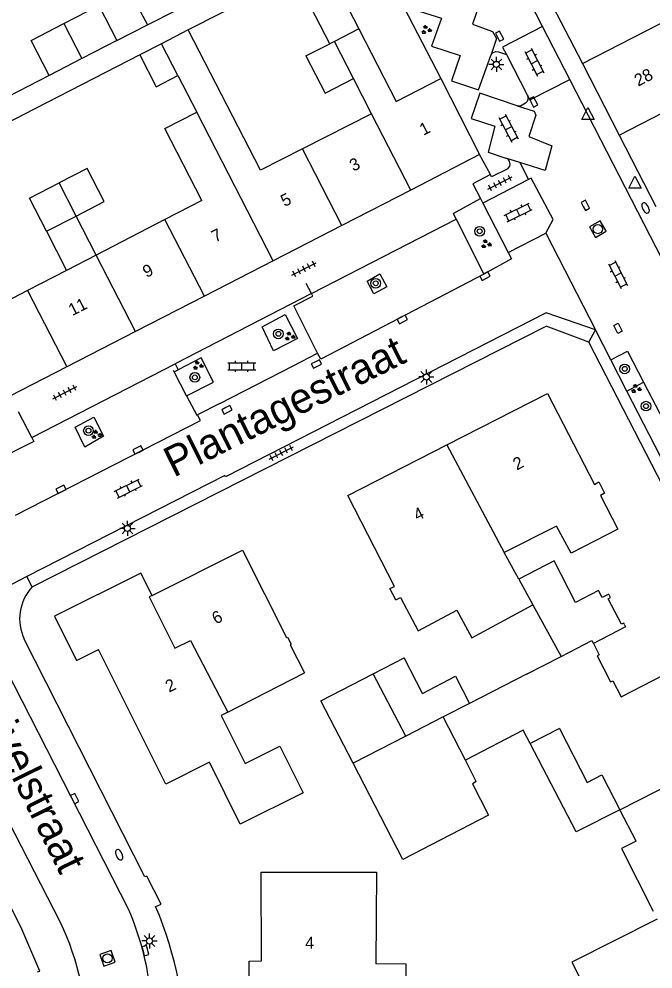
# Model space of a CAD drawing. Extents: x 132994 to 136000, y 393499 to 395512.
# Drawn here: x 134528 to 134580.3, y 394449.3 to 394527.7 of the extents above; entities that cross this region are included whole.
import ezdxf

# ---------------------------------------------------------------- set-up
doc = ezdxf.new("R2010")
doc.units = 0
for name, color, linetype in [('gg-afsc-erfafscheiding', 7, 'Continuous'), ('gg-afsc-muur', 7, 'Continuous'), ('gg-anno-huisnummerreeks BGT', 7, 'Continuous'), ('gg-anno-openbare ruimte label', 7, 'Continuous'), ('gg-bbg-bijgebouw', 7, 'Continuous'), ('gg-bbg-gedigitaliseerde bebouwing', 7, 'Continuous'), ('gg-bbg-gedigitaliseerde bijgebouw', 7, 'Continuous'), ('gg-bbg-hoofdgebouw', 7, 'Continuous'), ('gg-bbg-luifel en loopbrug', 7, 'Continuous'), ('gg-bbg-tussenscheiding', 7, 'Continuous'), ('gg-knt-verharding', 7, 'Continuous'), ('gg-knt-verharding nz', 7, 'Continuous'), ('gt-grn-groengrens', 7, 'Continuous'), ('gt-grn-weggrens', 7, 'Continuous'), ('gt-symb-boom', 7, 'Continuous'), ('gt-symb-brandkraan', 7, 'Continuous'), ('gt-symb-groenvak', 7, 'Continuous'), ('gt-symb-klinker verharding', 7, 'Continuous'), ('gt-symb-kolk', 7, 'Continuous'), ('gt-symb-kolk center center', 7, 'Continuous'), ('gt-symb-lichtmast', 7, 'Continuous'), ('gt-symb-rioolschacht', 7, 'Continuous'), ('gt-symb-tegel verharding', 7, 'Continuous'), ('gt-symb-waterafsluiter', 7, 'Continuous')]:
    doc.layers.add(name, color=color, linetype=linetype)

# ---------------------------------------------------------------- blocks, each defined once
blk = doc.blocks.new('gt0-KL1')
at = {"layer": 'gt-symb-klinker verharding'}
for p, q in [((-1.15, 0.3), (1.15, 0.3)), ((-1, -0.3), (-1, 0.3)), ((-0.5, 0.3), (-0.5, 0.45)), ((0, -0.3), (0, 0.3)), ((0.5, 0.3), (0.5, 0.45)), ((1, -0.3), (1, 0.3)), ((-1.15, -0.3), (1.15, -0.3)), ((-0.5, -0.45), (-0.5, -0.3)), ((0.5, -0.45), (0.5, -0.3))]:
    blk.add_line(p, q, dxfattribs=at)
blk = doc.blocks.new('gt0-GRVAK')
at = {"layer": 'gt-symb-groenvak'}
for p, q in [((-0.11, 0.189), (-0.228, 0.24)), ((-0.182, 0.153), (0.088, 0.153)), ((-0.091, 0.211), (-0.156, 0.322)), ((-0.047, 0.214), (-0.047, 0.393)), ((-0.004, 0.211), (0.061, 0.322)), ((0.015, 0.189), (0.133, 0.24)), ((0.262, -0.052), (0.197, 0.059)), ((0.305, -0.049), (0.305, 0.13)), ((0.349, -0.052), (0.414, 0.059)), ((-0.245, -0.228), (-0.363, -0.177)), ((-0.318, -0.264), (-0.047, -0.264)), ((-0.226, -0.206), (-0.291, -0.095)), ((-0.183, -0.203), (-0.183, -0.024)), ((-0.139, -0.206), (-0.074, -0.095)), ((-0.12, -0.228), (-0.002, -0.177)), ((0.243, -0.074), (0.125, -0.023)), ((0.17, -0.11), (0.441, -0.11)), ((0.368, -0.074), (0.486, -0.023))]:
    blk.add_line(p, q, dxfattribs=at)
blk = doc.blocks.new('gt0-LMAST')
at = {"layer": 'gt-symb-lichtmast'}
for p, q in [((-0.182, 0.173), (-0.447, 0.438)), ((-0.005, 0.246), (-0.005, 0.621)), ((0.172, 0.173), (0.437, 0.438)), ((-0.255, -0.004), (-0.63, -0.004)), ((-0.182, -0.181), (-0.447, -0.446)), ((-0.005, -0.254), (-0.005, -0.629)), ((0.437, -0.446), (0.172, -0.181)), ((0.245, -0.004), (0.62, -0.004))]:
    blk.add_line(p, q, dxfattribs=at)
blk.add_circle((-0.005, -0.004), 0.25, dxfattribs=at)
blk = doc.blocks.new('gt0-KOLK')
at = {"layer": 'gt-symb-kolk'}
blk.add_lwpolyline([(0, 0), (0.375, 0), (0.375, 0.4), (-0.375, 0.4), (-0.375, 0), (0, 0)], dxfattribs=at)
blk = doc.blocks.new('gt0-WAFSL')
at = {"layer": 'gt-symb-waterafsluiter'}
for p, q in [((-0.5, -0.333), (0, 0.667)), ((0, 0.667), (0.5, -0.333)), ((0.5, -0.333), (-0.5, -0.333))]:
    blk.add_line(p, q, dxfattribs=at)
blk = doc.blocks.new('gt0-RS')
at = {"layer": 'gt-symb-rioolschacht'}
blk.add_lwpolyline([(-0.5, -0.5), (0.5, -0.5), (0.5, 0.5), (-0.5, 0.5)], close=True, dxfattribs=at)
blk.add_circle((0, 0), 0.375, dxfattribs=at)
blk = doc.blocks.new('gt0-KOLKCC')
at = {"layer": 'gt-symb-kolk center center'}
blk.add_lwpolyline([(-0.375, 0.2), (0.375, 0.2), (0.375, -0.2), (-0.375, -0.2)], close=True, dxfattribs=at)
blk = doc.blocks.new('gt0-BR')
at = {"layer": 'gt-symb-brandkraan'}
for centre, radius, start, end in [((-0.244, 0), 0.206, 107.56694, 252.43307), ((0.599, -2.664), 3, 106.89205, 107.56694), ((0, -0.691), 0.938, 73.10799, 106.89205), ((-0.599, -2.664), 3, 72.43309, 73.10799), ((0.244, 0), 0.206, 287.56695, 72.43309), ((0.599, 2.664), 3, 252.43307, 253.10797), ((0, 0.691), 0.938, 253.10797, 286.89206), ((-0.599, 2.664), 3, 286.89206, 287.56695)]:
    blk.add_arc(centre, radius, start, end, dxfattribs=at)
blk = doc.blocks.new('gt0-BOOM')
at = {"layer": 'gt-symb-boom'}
for radius in [0.4, 0.2]:
    blk.add_circle((0, 0), radius, dxfattribs=at)
blk = doc.blocks.new('gt0-TEG1')
at = {"layer": 'gt-symb-tegel verharding'}
for p, q in [((-1.125, 0), (1.125, 0)), ((-0.9, -0.25), (-0.9, 0.25)), ((-0.45, -0.25), (-0.45, 0.25)), ((0, -0.25), (0, 0.25)), ((0.45, -0.25), (0.45, 0.25)), ((0.9, -0.25), (0.9, 0.25))]:
    blk.add_line(p, q, dxfattribs=at)

msp = doc.modelspace()

# ---------------------------------------------------------------- linework, layer by layer
at = {"layer": 'gg-afsc-erfafscheiding'}
for p, q in [((134556.781, 394534.345), (134562.78, 394522.73)), ((134550.738, 394531.224), (134541.958, 394526.746)), ((134536.072, 394525.867), (134538.597, 394527.166)), ((134537.958, 394524.685), (134528.403, 394519.78)), ((134530.489, 394522.996), (134525.408, 394520.382)), ((134528.403, 394519.78), (134517.055, 394513.958))]:
    msp.add_line(p, q, dxfattribs=at)
at = {"layer": 'gg-afsc-muur'}
for p, q in [((134552.117, 394504.993), (134551.692, 394505.828)), ((134550.602, 394499.034), (134552.625, 394500.082)), ((134540.791, 394498.534), (134540.729, 394498.652)), ((134541.825, 394496.555), (134540.791, 394498.534)), ((134544.548, 394495.922), (134542.723, 394494.994))]:
    msp.add_line(p, q, dxfattribs=at)
for points in [[(134552.625, 394500.082), (134550.656, 394503.977), (134552.227, 394504.777), (134552.117, 394504.993)], [(134541.825, 394496.555), (134542.657, 394494.961), (134542.723, 394494.994)]]:
    msp.add_lwpolyline(points, dxfattribs=at)
at = {"layer": 'gg-bbg-bijgebouw'}
for p, q in [((134553.137, 394532.463), (134556.03, 394526.83)), ((134553.638, 394525.609), (134550.738, 394531.224)), ((134551.66, 394524.6), (134553.638, 394525.609)), ((134557.198, 394473.618), (134559.753, 394474.94)), ((134552.896, 394471.392), (134557.198, 394473.618))]:
    msp.add_line(p, q, dxfattribs=at)
for points in [[(134577.898, 394477.734), (134577.859, 394477.81), (134577.672, 394477.714), (134576.587, 394479.821), (134576.774, 394479.917), (134576.627, 394480.202), (134576.085, 394479.923), (134575.787, 394480.5), (134573.894, 394479.525), (134572.131, 394482.948), (134569.215, 394481.447)], [(134577.898, 394477.734), (134578.014, 394477.508), (134575.365, 394476.144)]]:
    msp.add_lwpolyline(points, dxfattribs=at)
at = {"layer": 'gg-bbg-gedigitaliseerde bebouwing'}
for p, q in [((134541.958, 394526.746), (134539.753, 394525.608)), ((134547.912, 394515.17), (134541.958, 394526.746)), ((134541.101, 394522.988), (134542.654, 394519.968)), ((134557.079, 394519.82), (134555.583, 394522.73)), ((134557.079, 394519.82), (134551.389, 394516.933)), ((134551.389, 394516.933), (134547.912, 394515.17)), ((134543.083, 394512.683), (134540.037, 394511.108)), ((134540.037, 394511.108), (134534.37, 394508.178)), ((134534.37, 394508.178), (134531.921, 394506.912)), ((134531.921, 394506.912), (134528.702, 394505.248)), ((134528.702, 394505.248), (134523.037, 394502.312)), ((134569.215, 394481.447), (134567.994, 394483.647)), ((134559.445, 394479.921), (134560.924, 394477.178)), ((134569.913, 394473.633), (134572.699, 394475.064)), ((134545.218, 394470.481), (134551.534, 394473.704)), ((134569.913, 394473.633), (134565.144, 394471.185)), ((134572.555, 394469.107), (134570.156, 394467.872)), ((134578.895, 394459.823), (134577.546, 394462.424))]:
    msp.add_line(p, q, dxfattribs=at)
for points in [[(134543.083, 394512.683), (134540.03, 394518.618), (134542.654, 394519.968)], [(134573.52, 394483.58), (134572.31, 394485.824), (134567.994, 394483.647)], [(134560.924, 394477.178), (134564.093, 394478.887), (134565.327, 394476.598), (134570.376, 394479.32)], [(134545.218, 394470.481), (134544.676, 394470.204), (134546.658, 394466.23), (134549.511, 394467.653), (134551.424, 394463.816), (134546.25, 394461.237)], [(134570.156, 394467.872), (134569.582, 394468.978), (134564.807, 394466.503)], [(134572.555, 394469.107), (134574.844, 394464.662), (134576.069, 394465.293), (134577.546, 394462.424)], [(134578.895, 394459.823), (134577.683, 394459.215), (134580.292, 394454.057)], [(134547.96, 394457.27), (134557.472, 394457.268), (134557.436, 394449.701)], [(134554.24, 394445.503), (134559.934, 394445.482), (134559.935, 394449.689), (134557.436, 394449.701)]]:
    msp.add_lwpolyline(points, dxfattribs=at)
at = {"layer": 'gg-bbg-gedigitaliseerde bijgebouw'}
for p, q in [((134536.072, 394525.867), (134533.188, 394524.384)), ((134539.753, 394525.608), (134537.958, 394524.685)), ((134533.188, 394524.384), (134530.489, 394522.996)), ((134530.265, 394510.14), (134532.713, 394511.398)), ((134570.376, 394479.32), (134572.699, 394475.064)), ((134561.264, 394472.02), (134559.753, 394474.94)), ((134555.552, 394466.259), (134552.896, 394471.392)), ((134559.662, 394458.317), (134555.552, 394466.259)), ((134565.71, 394464.735), (134564.807, 394466.503))]:
    msp.add_line(p, q, dxfattribs=at)
for points in [[(134531.701, 394527.275), (134534.585, 394528.758), (134536.072, 394525.867)], [(134530.489, 394522.996), (134529.002, 394525.887), (134531.701, 394527.275)], [(134537.958, 394524.685), (134539.306, 394522.064), (134541.101, 394522.988)], [(134551.66, 394524.6), (134553.242, 394521.526), (134555.583, 394522.73)], [(134532.713, 394511.398), (134535.021, 394512.584), (134533.613, 394515.323), (134531.306, 394514.134)], [(134530.265, 394510.14), (134528.859, 394512.873), (134531.306, 394514.134)], [(134561.264, 394472.02), (134563.98, 394473.429), (134565.144, 394471.185)], [(134565.71, 394464.735), (134565.384, 394464.566), (134566.726, 394461.981), (134559.662, 394458.317)], [(134580.623, 394453.403), (134573.58, 394449.84), (134575.526, 394445.993), (134580.629, 394448.575)]]:
    msp.add_lwpolyline(points, dxfattribs=at)
at = {"layer": 'gg-bbg-hoofdgebouw'}
for p, q in [((134571.42, 394529.87), (134574.451, 394523.97)), ((134574.451, 394523.97), (134577.482, 394518.07)), ((134562.78, 394522.73), (134565.98, 394516.46)), ((134577.482, 394518.07), (134580.513, 394512.17)), ((134565.98, 394516.46), (134560.306, 394513.543)), ((134560.306, 394513.543), (134554.631, 394510.627)), ((134554.631, 394510.627), (134548.957, 394507.71)), ((134548.957, 394507.71), (134543.283, 394504.794)), ((134543.283, 394504.794), (134537.609, 394501.877)), ((134537.609, 394501.877), (134531.934, 394498.961)), ((134531.934, 394498.961), (134526.26, 394496.044)), ((134538.97, 394480.094), (134546.43, 394483.83)), ((134559.07, 394479.73), (134559.445, 394479.921)), ((134540.1, 394464.54), (134534.569, 394475.637)), ((134577.64, 394471.725), (134583.01, 394474.49))]:
    msp.add_line(p, q, dxfattribs=at)
for points in [[(134556.03, 394526.83), (134559.09, 394520.84), (134562.78, 394522.73)], [(134563.28, 394492.512), (134571.59, 394496.75), (134575.44, 394489.26), (134575.8, 394489.46), (134576.29, 394488.54), (134575.95, 394488.33), (134577.38, 394485.57), (134573.52, 394483.58)], [(134559.07, 394479.73), (134558.59, 394480.66), (134558.95, 394480.84), (134555.12, 394488.35), (134563.28, 394492.512)], [(134546.43, 394483.83), (134550.054, 394476.617), (134550.148, 394476.665), (134550.448, 394476.074), (134550.35, 394476.024), (134551.534, 394473.704)], [(134538.97, 394480.094), (134538.045, 394481.943), (134530.936, 394478.392), (134532.734, 394474.735), (134534.569, 394475.637)], [(134575.365, 394476.144), (134575.85, 394475.201), (134575.672, 394475.11), (134576.776, 394472.967), (134576.953, 394473.059), (134577.64, 394471.725)], [(134546.25, 394461.237), (134543.707, 394466.338), (134540.1, 394464.54)], [(134546.995, 394445.53), (134546.98, 394449.94), (134547.99, 394449.95), (134547.96, 394457.27)]]:
    msp.add_lwpolyline(points, dxfattribs=at)
at = {"layer": 'gg-bbg-luifel en loopbrug'}
for p, q in [((134538.597, 394527.166), (134540.977, 394528.39)), ((134534.37, 394508.178), (134532.713, 394511.398)), ((134530.265, 394510.14), (134531.921, 394506.912))]:
    msp.add_line(p, q, dxfattribs=at)
for points in [[(134539.466, 394531.328), (134537.063, 394530.049), (134538.597, 394527.166)], [(134577.546, 394462.424), (134573.936, 394460.584), (134570.156, 394467.872)]]:
    msp.add_lwpolyline(points, dxfattribs=at)
at = {"layer": 'gg-bbg-tussenscheiding'}
for p, q in [((134574.451, 394523.97), (134581.8, 394527.745)), ((134531.701, 394527.275), (134533.188, 394524.384)), ((134556.03, 394526.83), (134554.006, 394525.797)), ((134554.006, 394525.797), (134553.638, 394525.609)), ((134555.583, 394522.73), (134554.006, 394525.797)), ((134541.101, 394522.988), (134539.753, 394525.608)), ((134577.482, 394518.07), (134584.835, 394521.848)), ((134545.79, 394513.87), (134542.654, 394519.968)), ((134560.306, 394513.543), (134557.079, 394519.82)), ((134554.631, 394510.627), (134551.389, 394516.933)), ((134532.713, 394511.398), (134531.306, 394514.134)), ((134548.957, 394507.71), (134545.79, 394513.87)), ((134543.283, 394504.794), (134540.037, 394511.108)), ((134537.609, 394501.877), (134534.37, 394508.178)), ((134528.702, 394505.248), (134531.934, 394498.961)), ((134563.28, 394492.512), (134567.994, 394483.647)), ((134569.215, 394481.447), (134570.376, 394479.32)), ((134542.151, 394476.38), (134545.218, 394470.481)), ((134559.909, 394468.497), (134557.198, 394473.618)), ((134565.144, 394471.185), (134562.982, 394470.075)), ((134562.982, 394470.075), (134559.909, 394468.497)), ((134564.807, 394466.503), (134562.982, 394470.075)), ((134559.909, 394468.497), (134555.552, 394466.259)), ((134577.546, 394462.424), (134586.796, 394467.137))]:
    msp.add_line(p, q, dxfattribs=at)
for points in [[(134538.97, 394480.094), (134538.725, 394479.971), (134540.853, 394475.753), (134542.151, 394476.38)], [(134572.699, 394475.064), (134575.247, 394476.373), (134575.365, 394476.144)]]:
    msp.add_lwpolyline(points, dxfattribs=at)
at = {"layer": 'gg-knt-verharding'}
for p, q in [((134573.413, 394522.665), (134571.171, 394527.033)), ((134568.19, 394524.73), (134569.899, 394521.4)), ((134582.345, 394505.255), (134573.413, 394522.665)), ((134566.877, 394514.812), (134565.98, 394516.46)), ((134568.153, 394516.173), (134568.13, 394516.18)), ((134569.303, 394515.805), (134568.153, 394516.173)), ((134569.303, 394515.805), (134570.024, 394514.415)), ((134570.024, 394514.415), (134566.241, 394512.466)), ((134563.804, 394511.597), (134566.045, 394512.849)), ((134566.045, 394512.849), (134566.241, 394512.466)), ((134566.241, 394512.466), (134568.329, 394508.391)), ((134552.117, 394504.993), (134564.043, 394511.126)), ((134563.804, 394511.597), (134564.043, 394511.126)), ((134564.043, 394511.126), (134566.336, 394506.602)), ((134568.598, 394507.865), (134566.336, 394506.602)), ((134568.329, 394508.391), (134568.598, 394507.865)), ((134552.117, 394504.993), (134540.872, 394499.212)), ((134575.546, 394501.999), (134571.475, 394503.398)), ((134529.1, 394480.8), (134571.46, 394502.31)), ((134575, 394501), (134571.46, 394502.31)), ((134576.81, 394499.53), (134575.546, 394501.999)), ((134597.271, 394457.568), (134575, 394501)), ((134529.048, 394493.131), (134540.872, 394499.212)), ((134540.872, 394499.212), (134541.132, 394498.711)), ((134578.126, 394496.959), (134576.81, 394499.53)), ((134540.791, 394498.534), (134541.132, 394498.711)), ((134579.502, 394497.7), (134582.28, 394492.32)), ((134529.048, 394493.131), (134527.95, 394495.25)), ((134542.965, 394494.518), (134542.723, 394494.994)), ((134528.656, 394481.655), (134524.177, 394479.368)), ((134537.047, 394454.16), (134524.177, 394479.368))]:
    msp.add_line(p, q, dxfattribs=at)
for points in [[(134571.171, 394527.033), (134550.542, 394567.242), (134550.031, 394566.977), (134549.882, 394567.229), (134549.819, 394567.197)], [(134560.54, 394535.36), (134559.06, 394531.31), (134561.21, 394530.58), (134560.48, 394528.46), (134562.83, 394527.71), (134562.02, 394525.4), (134564.38, 394524.65), (134563.67, 394522.54), (134565.9, 394521.81), (134566.899, 394524.631)], [(134571.171, 394527.033), (134567.877, 394525.34), (134568.19, 394524.73)], [(134566.899, 394524.631), (134567.055, 394524.852), (134567.3, 394524.965), (134567.54, 394524.95), (134568.19, 394524.73)], [(134569.899, 394521.4), (134570.119, 394520.972), (134573.413, 394522.665)], [(134569.09, 394520.48), (134566.01, 394521.52), (134565.29, 394519.43), (134567.24, 394518.81), (134566.68, 394516.66), (134568.13, 394516.18)], [(134569.899, 394521.4), (134569.988, 394521.126), (134569.904, 394520.85), (134569.77, 394520.72), (134569.35, 394520.47), (134569.09, 394520.48)], [(134566.877, 394514.812), (134565.425, 394514.059), (134566.045, 394512.849)], [(134568.3, 394515.3), (134566.97, 394514.64), (134566.877, 394514.812)], [(134556.696, 394506.031), (134557.751, 394506.62), (134558.336, 394505.544), (134557.249, 394504.972), (134556.696, 394506.031)], [(134571.475, 394503.398), (134545.019, 394489.89), (134544.97, 394489.986), (134528.656, 394481.655)], [(134548.991, 394500.284), (134548.038, 394502.257), (134549.947, 394503.26), (134550.968, 394501.289), (134548.991, 394500.284)], [(134576.81, 394499.53), (134578.18, 394500.26), (134579.502, 394497.7)], [(134541.825, 394496.555), (134544.038, 394497.705), (134543.019, 394499.692), (134541.132, 394498.711)], [(134582.28, 394492.32), (134580.89, 394491.56), (134578.126, 394496.959)], [(134532.63, 394493.968), (134534.165, 394494.801), (134534.979, 394493.228), (134533.429, 394492.33), (134532.63, 394493.968)], [(134529.048, 394493.131), (134529.22, 394492.8), (134525.64, 394491)], [(134539.27, 394454.45), (134539.71, 394454.64), (134538.54, 394456.93), (134538.38, 394456.89), (134528.439, 394476.491)], [(134531.433, 394453.107), (134527.666, 394460.463), (134520.877, 394473.818)], [(134529.53, 394449.038), (134529.71, 394449.11), (134528.16, 394452.77), (134518.3, 394472.15)]]:
    msp.add_lwpolyline(points, dxfattribs=at)
for centre, radius, start, end in [((134567.988, 394515.696), 0.505, 308.25801, 70.85815), ((134531.891, 394478.167), 3.837, 136.66079, 205.89685), ((134508.002, 394441.406), 33.879, 0.58534, 22.64475), ((134515.719, 394444.889), 23.256, 6.61139, 23.49255), ((134510.274, 394443.142), 23.388, 0.06538, 25.218)]:
    msp.add_arc(centre, radius, start, end, dxfattribs=at)
at = {"layer": 'gg-knt-verharding nz'}
for p, q in [((134568.329, 394508.391), (134571.447, 394509.994)), ((134544.548, 394495.922), (134550.602, 394499.034)), ((134527.711, 394486.713), (134542.965, 394494.518))]:
    msp.add_line(p, q, dxfattribs=at)
for points in [[(134560.54, 394535.36), (134560.759, 394536.038), (134562.625, 394535.411), (134562.855, 394534.971), (134562.212, 394533.187), (134564.076, 394532.498), (134564.379, 394531.889), (134563.775, 394530.114), (134565.632, 394529.452), (134565.947, 394528.814), (134565.405, 394527.225), (134567.054, 394526.631), (134567.384, 394526.049), (134566.899, 394524.631)], [(134569.09, 394520.48), (134570.466, 394520.06), (134570.622, 394519.709), (134570.033, 394517.946), (134571.924, 394517.195), (134571.384, 394515.14), (134569.303, 394515.805)], [(134571.447, 394509.994), (134572.049, 394511.109), (134570.231, 394514.522), (134570.024, 394514.415)], [(134566.336, 394506.602), (134552.877, 394499.589), (134552.625, 394500.082)]]:
    msp.add_lwpolyline(points, dxfattribs=at)
at = {"layer": 'gt-grn-groengrens'}
msp.add_line((134578.126, 394496.959), (134579.502, 394497.7), dxfattribs=at)
at = {"layer": 'gt-grn-weggrens'}
for p, q in [((134571.447, 394509.994), (134575.546, 394501.999)), ((134575, 394501), (134575.546, 394501.999)), ((134529.1, 394480.8), (134528.656, 394481.655))]:
    msp.add_line(p, q, dxfattribs=at)

# ---------------------------------------------------------------- block references
at = {"layer": 'gt-symb-boom'}
for p in [(134565.987, 394510.139), (134557.417, 394505.85), (134549.392, 394501.676), (134577.949, 394498.786), (134542.498, 394498.085), (134579.703, 394495.713), (134533.73, 394493.69)]:
    msp.add_blockref('gt0-BOOM', p, dxfattribs=at)
at = {"layer": 'gt-symb-brandkraan'}
for p, rotation in [((134579.66, 394512.065), -62.40963046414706), ((134536.261, 394458.707), -65.92116276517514)]:
    msp.add_blockref('gt0-BR', p, dxfattribs=dict(at, rotation=rotation))
at = {"layer": 'gt-symb-groenvak'}
for p in [(134561.575, 394526.76), (134566.511, 394509.079), (134550.318, 394501.464), (134542.747, 394499.066), (134578.873, 394497.142), (134534.376, 394493.36)]:
    msp.add_blockref('gt0-GRVAK', p, dxfattribs=at)
at = {"layer": 'gt-symb-klinker verharding'}
for p, rotation in [((134570.49, 394524.089), -62.79408316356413), ((134568.359, 394518.636), -62.2307873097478), ((134569.162, 394511.689), 26.43687291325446), ((134577.387, 394506.565), -62.794083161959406), ((134537.013, 394488.913), 26.92362535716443)]:
    msp.add_blockref('gt0-KL1', p, dxfattribs=dict(at, rotation=rotation))
msp.add_blockref('gt0-KL1', (134546.366, 394498.999), dxfattribs=at)
at = {"layer": 'gt-symb-kolk'}
for p, rotation in [((134567.449, 394526.144), -62.82026578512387), ((134570.252, 394520.721), -62.82026578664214), ((134574.528, 394512.192), -62.82026578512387), ((134566.335, 394506.606), -151.69147952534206), ((134559.523, 394503.044), -152.28149837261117), ((134552.438, 394499.363), -152.92224859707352), ((134545.063, 394495.591), -152.87123394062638), ((134537.898, 394491.925), 27.12876606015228), ((134531.553, 394488.679), 27.07775140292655), ((134532.415, 394463.248), -62.99934529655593), ((134538.226, 394450.743), -75.40804379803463)]:
    msp.add_blockref('gt0-KOLK', p, dxfattribs=dict(at, rotation=rotation))
at = {"layer": 'gt-symb-kolk center center', "rotation": 116.59752972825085}
msp.add_blockref('gt0-KOLKCC', (134577.384, 394502.131), dxfattribs=at)
at = {"layer": 'gt-symb-lichtmast'}
for p in [(134567.368, 394523.908), (134561.593, 394498.122), (134536.947, 394485.63), (134538.767, 394451.596)]:
    msp.add_blockref('gt0-LMAST', p, dxfattribs=at)
at = {"layer": 'gt-symb-rioolschacht'}
for p, rotation in [((134575.728, 394510.317), -59.920974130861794), ((134535.298, 394450.161), 108.96025108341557)]:
    msp.add_blockref('gt0-RS', p, dxfattribs=dict(at, rotation=rotation))
at = {"layer": 'gt-symb-tegel verharding'}
for p, rotation in [((134567.66, 394514.116), 26.872538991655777), ((134551.505, 394507.028), 27.20591683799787), ((134531.779, 394496.821), 27.20591683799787), ((134549.635, 394491.84), 27.20591683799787)]:
    msp.add_blockref('gt0-TEG1', p, dxfattribs=dict(at, rotation=rotation))
at = {"layer": 'gt-symb-waterafsluiter'}
for p in [(134574.914, 394519.681), (134578.791, 394514.023)]:
    msp.add_blockref('gt0-WAFSL', p, dxfattribs=at)

# ---------------------------------------------------------------- texts
at = {"layer": 'gg-anno-huisnummerreeks BGT'}
for s, rotation, p in [('28', 27.2, (134579.054, 394522.064)), ('1', 27.2, (134561.344, 394518.012)), ('3', 27.2, (134555.576, 394515.047)), ('5', 27.2, (134549.901, 394512.13)), ('7', 27.2, (134544.191, 394509.195)), ('9', 27.2, (134538.52, 394506.28)), ('11', 27.2, (134532.398, 394503.134)), ('2', 27, (134569.053, 394490.404)), ('4', 27, (134560.846, 394486.219)), ('6', 26.6, (134544.226, 394477.693)), ('2', 26.5, (134540.381, 394472.071)), ('4', 0.2, (134551.598, 394450.945))]:
    msp.add_text(s, height=1, rotation=rotation, dxfattribs=at).set_placement(p)
at = {"layer": 'gg-anno-openbare ruimte label'}
for s, rotation, p in [('Plantagestraat', 26.4, (134540.757, 394489.801)), ('Zuivelstraat', 296.4, (134523.719, 394472.465))]:
    msp.add_text(s, height=2.5, rotation=rotation, dxfattribs=at).set_placement(p)

doc.saveas('drawing.dxf')
